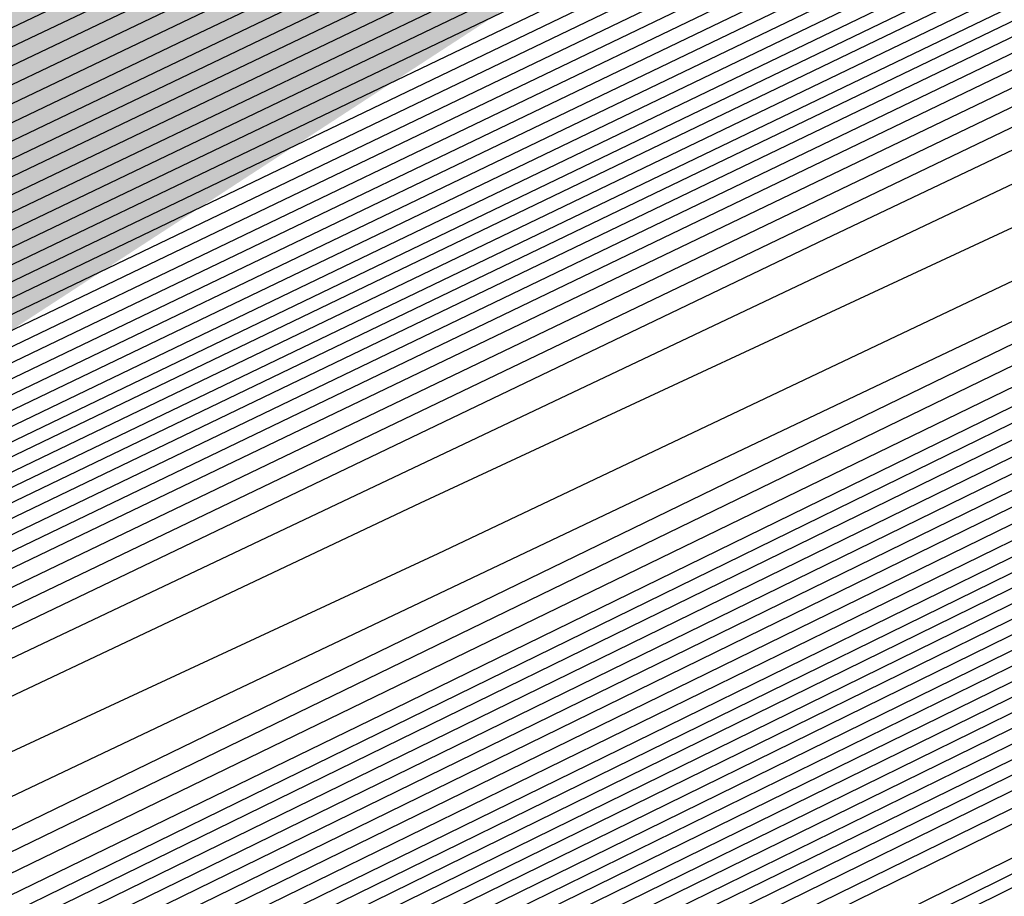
# Model space of a CAD drawing. Extents: x 3249832 to 3255657, y 13789405 to 13793316.
# Tile 264 of 656: x 3254695.535 to 3254696.55, y 13790578.183 to 13790579.087. Entities that reach past the tile are written whole.
import ezdxf

# ---------------------------------------------------------------- set-up
doc = ezdxf.new("R2010")
doc.units = 0
doc.header["$LTSCALE"] = 100
doc.header["$MEASUREMENT"] = 0
for name, color, linetype in [('GRATIO_CON', 10, 'CONTINUOUS'), ('GRATIO_ICON', 7, 'CONTINUOUS'), ('TARGETS_EAST', 7, 'CONTINUOUS')]:
    doc.layers.add(name, color=color, linetype=linetype)

# ---------------------------------------------------------------- blocks, each defined once
blk = doc.blocks.new('Gratio_032316_contours')
at = {"layer": 'GRATIO_CON', "color": 1, "linetype": 'Continuous', "flags": 128}
for points in [[(3254642.139, 13790551.7053), (3254660.6124, 13790560.6687), (3254682.3072, 13790571.2723), (3254700.7352, 13790580.305), (3254711.0317, 13790585.3564), (3254714.825, 13790587.2199), (3254715.3665, 13790587.4896), (3254715.3659, 13790587.4937), (3254715.3657, 13790587.4969), (3254715.3666, 13790587.4975), (3254715.9081, 13790587.7572), (3254719.6861, 13790589.589), (3254729.9352, 13790594.5687), (3254748.2689, 13790603.4881), (3254769.8147, 13790614.0012), (3254788.079, 13790622.9777)], [(3254643.9573, 13790552.6097), (3254661.9705, 13790561.3498), (3254683.1246, 13790571.6892), (3254701.0934, 13790580.4969), (3254711.1333, 13790585.4226), (3254714.8321, 13790587.2398), (3254715.3601, 13790587.5029), (3254715.3596, 13790587.5069), (3254715.3595, 13790587.5098), (3254715.3603, 13790587.5104), (3254715.8805, 13790587.7597), (3254719.5093, 13790589.5191), (3254729.3537, 13790594.3022), (3254746.9632, 13790602.8693), (3254767.6581, 13790612.9672), (3254785.2011, 13790621.5892)], [(3254645.7757, 13790553.5142), (3254663.3285, 13790562.0309), (3254683.9419, 13790572.1067), (3254701.4513, 13790580.6909), (3254711.2342, 13790585.4933), (3254714.8385, 13790587.2659), (3254715.3542, 13790587.5212), (3254715.853, 13790587.7617), (3254719.3325, 13790589.4492), (3254728.7721, 13790594.0356), (3254745.6576, 13790602.2505), (3254765.5015, 13790611.9331), (3254782.3232, 13790620.2006)], [(3254647.5941, 13790554.4186), (3254664.6865, 13790562.712), (3254684.7593, 13790572.5235), (3254701.8095, 13790580.8826), (3254711.336, 13790585.5591), (3254714.8458, 13790587.2852), (3254715.348, 13790587.5339), (3254715.8254, 13790587.7641), (3254719.1557, 13790589.3793), (3254728.1905, 13790593.7691), (3254744.3519, 13790601.6317), (3254763.3449, 13790610.8991), (3254779.4453, 13790618.8121)], [(3254651.2308, 13790556.2274), (3254667.4026, 13790564.0741), (3254686.3942, 13790573.3572), (3254702.526, 13790581.266), (3254711.5395, 13790585.6907), (3254714.8603, 13790587.3239), (3254715.3355, 13790587.5594), (3254715.7702, 13790587.7691), (3254718.8022, 13790589.2396), (3254727.0274, 13790593.236), (3254741.7406, 13790600.3941), (3254759.0318, 13790608.8311), (3254773.6894, 13790616.035)], [(3254653.0492, 13790557.1319), (3254668.7606, 13790564.7552), (3254687.2116, 13790573.774), (3254702.8843, 13790581.4577), (3254711.6412, 13790585.7564), (3254714.8676, 13790587.3433), (3254715.3293, 13790587.5721), (3254715.7426, 13790587.7716), (3254718.6254, 13790589.1697), (3254726.4458, 13790592.9695), (3254740.435, 13790599.7753), (3254756.8752, 13790607.7971), (3254770.8115, 13790614.6465), (3254778.5294, 13790618.5309)], [(3254646.2517, 13790553.9528), (3254654.8675, 13790558.0363), (3254670.1186, 13790565.4362), (3254688.0291, 13790574.1908), (3254703.2426, 13790581.6494), (3254711.743, 13790585.8222), (3254714.8749, 13790587.3627), (3254715.3231, 13790587.5848), (3254715.7151, 13790587.774), (3254718.4486, 13790589.0998), (3254725.8643, 13790592.703), (3254739.1294, 13790599.1565), (3254754.7186, 13790606.7631), (3254767.9336, 13790613.258), (3254775.252, 13790616.9413)], [(3254648.3232, 13790554.9771), (3254656.6859, 13790558.9407), (3254671.4766, 13790566.1173), (3254688.8465, 13790574.6076), (3254703.6008, 13790581.8411), (3254711.8447, 13790585.888), (3254714.8821, 13790587.382), (3254715.3169, 13790587.5976), (3254715.6875, 13790587.7765), (3254718.2718, 13790589.03), (3254725.2827, 13790592.4364), (3254737.8237, 13790598.5377), (3254752.562, 13790605.7291), (3254765.0557, 13790611.8694), (3254771.9746, 13790615.3518)], [(3254652.466, 13790557.0257), (3254660.3226, 13790560.7496), (3254674.1927, 13790567.4794), (3254690.4813, 13790575.4413), (3254704.3173, 13790582.2246), (3254712.0482, 13790586.0196), (3254714.8967, 13790587.4207), (3254715.3044, 13790587.623), (3254715.6323, 13790587.7815), (3254717.9183, 13790588.8903), (3254724.1196, 13790591.9033), (3254735.2124, 13790597.3001), (3254748.2489, 13790603.6611), (3254759.2998, 13790609.0924), (3254765.4198, 13790612.1726), (3254767.5973, 13790613.3706), (3254767.8046, 13790613.628), (3254767.8447, 13790613.807), (3254768.8446, 13790614.4523), (3254771.7623, 13790616.0293)], [(3254651.241, 13790556.5836), (3254654.5375, 13790558.0501), (3254662.141, 13790561.654), (3254675.5507, 13790568.1605), (3254691.2988, 13790575.8581), (3254704.6756, 13790582.4163), (3254712.1499, 13790586.0854), (3254714.904, 13790587.4401), (3254715.2982, 13790587.6357), (3254715.6047, 13790587.7839), (3254717.7415, 13790588.8204), (3254723.538, 13790591.6368), (3254733.9068, 13790596.6813), (3254746.0923, 13790602.627), (3254756.4219, 13790607.7038), (3254762.1424, 13790610.583), (3254764.1778, 13790611.7028), (3254764.3715, 13790611.9434), (3254764.4337, 13790612.1232), (3254765.5415, 13790612.8137), (3254768.7386, 13790614.5249), (3254774.566, 13790617.5186)], [(3254651.548, 13790556.8702), (3254653.3699, 13790557.6315), (3254656.6089, 13790559.0744), (3254663.9594, 13790562.5584), (3254676.9087, 13790568.8416), (3254692.1162, 13790576.2749), (3254705.0338, 13790582.608), (3254712.2517, 13790586.1512), (3254714.9112, 13790587.4594), (3254715.292, 13790587.6484), (3254715.5771, 13790587.7864), (3254717.5647, 13790588.7505), (3254722.9564, 13790591.3703), (3254732.6011, 13790596.0625), (3254743.9357, 13790601.593), (3254753.544, 13790606.3153), (3254758.865, 13790608.9934), (3254760.7582, 13790610.035), (3254760.9385, 13790610.2589), (3254761.0228, 13790610.4394), (3254762.2384, 13790611.1751), (3254765.7149, 13790613.0205), (3254772.0375, 13790616.2604)], [(3254678.2668, 13790569.5227), (3254692.9336, 13790576.6918), (3254705.3921, 13790582.7997), (3254712.3534, 13790586.217), (3254714.9185, 13790587.4788), (3254715.2858, 13790587.6612), (3254715.5496, 13790587.7889), (3254717.3879, 13790588.6807), (3254722.3749, 13790591.1037), (3254731.2955, 13790595.4436), (3254741.7791, 13790600.559), (3254750.666, 13790604.9267), (3254755.5876, 13790607.4038), (3254757.3387, 13790608.3672), (3254757.5054, 13790608.5743), (3254757.6118, 13790608.7556), (3254758.9353, 13790609.5366), (3254762.6912, 13790611.5161), (3254769.509, 13790615.0021), (3254777.6739, 13790619.1394)], [(3254680.9828, 13790570.8848), (3254694.5684, 13790577.5253), (3254706.1082, 13790583.1826), (3254712.556, 13790586.3474), (3254714.9315, 13790587.5159), (3254715.271, 13790587.6858), (3254715.2714, 13790587.6881), (3254715.2722, 13790587.6892), (3254715.2732, 13790587.689), (3254715.4944, 13790587.7945), (3254717.0344, 13790588.541), (3254721.2117, 13790590.5707), (3254728.6842, 13790594.206), (3254737.4659, 13790598.491), (3254744.9102, 13790602.1497), (3254749.0328, 13790604.2246), (3254750.4996, 13790605.0316), (3254750.6393, 13790605.2051), (3254750.7899, 13790605.388), (3254752.329, 13790606.2594), (3254756.6438, 13790608.5072), (3254764.4521, 13790612.4857), (3254773.7947, 13790617.2146)], [(3254682.3408, 13790571.5658), (3254695.3858, 13790577.9421), (3254706.4664, 13790583.3743), (3254712.6576, 13790586.4132), (3254714.9386, 13790587.5352), (3254715.2646, 13790587.6983), (3254715.2651, 13790587.7006), (3254715.2659, 13790587.7017), (3254715.267, 13790587.7016), (3254715.4668, 13790587.797), (3254716.8576, 13790588.4711), (3254720.6302, 13790590.3041), (3254727.3786, 13790593.5872), (3254735.3094, 13790597.457), (3254742.0323, 13790600.7611), (3254745.7554, 13790602.635), (3254747.0801, 13790603.3639), (3254747.2062, 13790603.5205), (3254747.379, 13790603.7042), (3254749.0259, 13790604.6209), (3254753.6201, 13790607.0028), (3254761.9237, 13790611.2275), (3254771.8551, 13790616.2521)], [(3254683.6989, 13790572.2469), (3254696.2032, 13790578.3589), (3254706.8246, 13790583.566), (3254712.7593, 13790586.4789), (3254714.9457, 13790587.5545), (3254715.2583, 13790587.7108), (3254715.2588, 13790587.7131), (3254715.2597, 13790587.7142), (3254715.2608, 13790587.7142), (3254715.4392, 13790587.7994), (3254716.6808, 13790588.4013), (3254720.0486, 13790590.0376), (3254726.0729, 13790592.9684), (3254733.1528, 13790596.423), (3254739.1543, 13790599.3726), (3254742.478, 13790601.0454), (3254743.6606, 13790601.6961), (3254743.7731, 13790601.8359), (3254743.968, 13790602.0204), (3254745.7228, 13790602.9823), (3254750.5964, 13790605.4984), (3254759.3952, 13790609.9692), (3254769.9155, 13790615.2897), (3254779.2011, 13790619.9784)], [(3254685.0569, 13790572.928), (3254697.0206, 13790578.7757), (3254707.1829, 13790583.7577), (3254712.8609, 13790586.5447), (3254714.9528, 13790587.5738), (3254715.2519, 13790587.7234), (3254715.2526, 13790587.7256), (3254715.2535, 13790587.7267), (3254715.2546, 13790587.7269), (3254715.4116, 13790587.8019), (3254716.504, 13790588.3314), (3254719.4671, 13790589.7711), (3254724.7673, 13790592.3496), (3254730.9962, 13790595.389), (3254736.2764, 13790597.9841), (3254739.2006, 13790599.4558), (3254740.241, 13790600.0283), (3254740.3401, 13790600.1513), (3254740.5571, 13790600.3366), (3254742.4197, 13790601.3437), (3254747.5727, 13790603.994), (3254756.8668, 13790608.711), (3254767.9759, 13790614.3273), (3254777.7802, 13790619.2776)], [(3254687.7729, 13790574.2901), (3254698.6554, 13790579.6094), (3254707.8993, 13790584.1411), (3254713.0642, 13790586.6762), (3254714.9671, 13790587.6123), (3254715.2393, 13790587.7484), (3254715.24, 13790587.7505), (3254715.241, 13790587.7518), (3254715.2422, 13790587.7521), (3254715.3565, 13790587.8068), (3254716.1504, 13790588.1917), (3254718.3039, 13790589.238), (3254722.156, 13790591.112), (3254726.683, 13790593.3209), (3254730.5206, 13790595.207), (3254732.6458, 13790596.2766), (3254733.4019, 13790596.6927), (3254733.4739, 13790596.7821), (3254733.7351, 13790596.969), (3254735.8135, 13790598.0666), (3254741.5253, 13790600.9852), (3254751.8099, 13790606.1945), (3254764.0967, 13790612.4024), (3254774.9383, 13790617.8759)], [(3254689.131, 13790574.9712), (3254699.4729, 13790580.0262), (3254708.2575, 13790584.3328), (3254713.1658, 13790586.742), (3254714.9742, 13790587.6316), (3254715.2329, 13790587.761), (3254715.2337, 13790587.763), (3254715.2348, 13790587.7643), (3254715.2359, 13790587.7648), (3254715.3289, 13790587.8092), (3254715.9737, 13790588.1218), (3254717.7224, 13790588.9714), (3254720.8504, 13790590.4932), (3254724.5264, 13790592.2869), (3254727.6426, 13790593.8185), (3254729.3684, 13790594.687), (3254729.9824, 13790595.0249), (3254730.0409, 13790595.0975), (3254730.3242, 13790595.2852), (3254732.5104, 13790596.428), (3254738.5016, 13790599.4807), (3254749.2814, 13790604.9363), (3254762.1571, 13790611.44), (3254773.5174, 13790617.1751)], [(3254690.489, 13790575.6522), (3254700.2903, 13790580.443), (3254708.6157, 13790584.5245), (3254713.2674, 13790586.8077), (3254714.9813, 13790587.6509), (3254715.2266, 13790587.7735), (3254715.2275, 13790587.7755), (3254715.2286, 13790587.7768), (3254715.2297, 13790587.7774), (3254715.3013, 13790587.8117), (3254715.7969, 13790588.0519), (3254717.1408, 13790588.7049), (3254719.5447, 13790589.8744), (3254722.3699, 13790591.2529), (3254724.7647, 13790592.4299), (3254726.091, 13790593.0974), (3254726.5629, 13790593.3571), (3254726.6078, 13790593.4129), (3254726.9132, 13790593.6014), (3254729.2072, 13790594.7894), (3254735.4779, 13790597.9763), (3254746.753, 13790603.6781), (3254760.2175, 13790610.4776), (3254772.0965, 13790616.4743)], [(3254691.847, 13790576.3333), (3254701.1077, 13790580.8598), (3254708.9739, 13790584.7162), (3254713.3691, 13790586.8735), (3254714.9885, 13790587.6701), (3254715.2202, 13790587.7861), (3254715.2212, 13790587.788), (3254715.2224, 13790587.7893), (3254715.2235, 13790587.79), (3254715.2737, 13790587.8141), (3254715.6201, 13790587.9821), (3254716.5592, 13790588.4384), (3254718.2391, 13790589.2556), (3254720.2133, 13790590.2189), (3254721.8868, 13790591.0414), (3254722.8136, 13790591.5079), (3254723.1433, 13790591.6893), (3254723.1747, 13790591.7283), (3254723.5023, 13790591.9176), (3254725.9041, 13790593.1509), (3254732.4543, 13790596.4719), (3254744.2245, 13790602.4199), (3254758.2779, 13790609.5152)], [(3254687.5981, 13790574.316), (3254694.5631, 13790577.6954), (3254702.7425, 13790581.6935), (3254709.6903, 13790585.0996), (3254713.5723, 13790587.005), (3254715.0027, 13790587.7087), (3254715.2076, 13790587.8111), (3254715.2155, 13790587.8162), (3254715.2646, 13790587.8408), (3254715.3952, 13790587.9046), (3254715.6275, 13790588.0179), (3254715.8997, 13790588.1512), (3254716.1297, 13790588.2654), (3254716.6303, 13790588.5199), (3254719.2939, 13790589.8681), (3254726.4082, 13790593.462), (3254739.168, 13790599.9031), (3254754.3988, 13790607.5903), (3254767.8337, 13790614.3719), (3254776.2164, 13790618.6078)], [(3254651.0069, 13790556.9616), (3254655.5123, 13790559.1072), (3254661.3217, 13790561.894), (3254668.1197, 13790565.1602), (3254674.8023, 13790568.3631), (3254680.0684, 13790570.8643), (3254683.1747, 13790572.3015), (3254685.6089, 13790573.4148), (3254689.4165, 13790575.2204), (3254695.9211, 13790578.3765), (3254703.5599, 13790582.1103), (3254710.0485, 13790585.2913), (3254713.674, 13790587.0708), (3254715.0098, 13790587.728), (3254715.2012, 13790587.8237), (3254715.5767, 13790588.0145), (3254718.1988, 13790589.3384), (3254725.3135, 13790592.9288), (3254738.0825, 13790599.3724), (3254753.3307, 13790607.0675), (3254766.7985, 13790613.8657), (3254775.2332, 13790618.1281)], [(3254651.9652, 13790557.4392), (3254656.6382, 13790559.6653), (3254662.6638, 13790562.5558), (3254669.7147, 13790565.9438), (3254676.6453, 13790569.2668), (3254682.1055, 13790571.8639), (3254685.3036, 13790573.3493), (3254687.6804, 13790574.4392), (3254691.2349, 13790576.1249), (3254697.2791, 13790579.0576), (3254704.3773, 13790582.5271), (3254710.4067, 13790585.483), (3254713.7756, 13790587.1366), (3254715.0169, 13790587.7472), (3254715.1948, 13790587.8363), (3254715.5637, 13790588.0238), (3254718.1399, 13790589.3246), (3254725.1298, 13790592.8522), (3254737.6771, 13790599.1838), (3254752.6727, 13790606.7516), (3254765.9448, 13790613.4511), (3254774.3039, 13790617.6754)], [(3254652.9236, 13790557.9168), (3254657.7641, 13790560.2233), (3254664.0059, 13790563.2177), (3254671.3097, 13790566.7274), (3254678.4883, 13790570.1706), (3254684.1427, 13790572.8635), (3254687.4325, 13790574.3972), (3254689.7518, 13790575.4635), (3254693.0532, 13790577.0293), (3254698.6371, 13790579.7386), (3254705.1948, 13790582.9439), (3254710.7649, 13790585.6747), (3254713.8772, 13790587.2023), (3254715.024, 13790587.7665), (3254715.1884, 13790587.8489), (3254715.5508, 13790588.0331), (3254718.0809, 13790589.3107), (3254724.9462, 13790592.7755), (3254737.2717, 13790598.9953), (3254752.0148, 13790606.4357), (3254765.0911, 13790613.0365), (3254773.3746, 13790617.2228)], [(3254651.3, 13790557.2133), (3254654.8403, 13790558.872), (3254660.0158, 13790561.3394), (3254666.6901, 13790564.5414), (3254674.4997, 13790568.2945), (3254682.1743, 13790571.9781), (3254688.2171, 13790574.8626), (3254691.6904, 13790576.4929), (3254693.8947, 13790577.5121), (3254696.69, 13790578.8381), (3254701.3532, 13790581.1008), (3254706.8296, 13790583.7776), (3254711.4814, 13790586.0581), (3254714.0805, 13790587.3339), (3254715.0382, 13790587.8051), (3254715.1756, 13790587.8741), (3254715.5248, 13790588.0517), (3254717.9631, 13790589.2831), (3254724.5788, 13790592.6221), (3254736.4608, 13790598.6182), (3254750.699, 13790605.8039), (3254763.3837, 13790612.2073), (3254771.5159, 13790616.3175)], [(3254652.1439, 13790557.6356), (3254655.7986, 13790559.3495), (3254661.1417, 13790561.8975), (3254668.0321, 13790565.2032), (3254676.0946, 13790569.078), (3254684.0173, 13790572.8819), (3254690.2542, 13790575.8622), (3254693.8193, 13790577.5407), (3254695.9661, 13790578.5364), (3254698.5083, 13790579.7426), (3254702.7112, 13790581.7819), (3254707.647, 13790584.1944), (3254711.8396, 13790586.2498), (3254714.1821, 13790587.3996), (3254715.0454, 13790587.8244), (3254715.1692, 13790587.8867), (3254715.5119, 13790588.061), (3254717.9042, 13790589.2693), (3254724.3952, 13790592.5454), (3254736.0554, 13790598.4297), (3254750.0411, 13790605.488), (3254762.53, 13790611.7927), (3254770.5866, 13790615.8649), (3254774.8217, 13790618.021)], [(3254692.2914, 13790576.8618), (3254695.9482, 13790578.5886), (3254698.0375, 13790579.5607), (3254700.3267, 13790580.647), (3254704.0693, 13790582.4629), (3254708.4644, 13790584.6112), (3254712.1978, 13790586.4415), (3254714.2838, 13790587.4654), (3254715.0525, 13790587.8436), (3254715.1628, 13790587.899), (3254715.1638, 13790587.9005), (3254715.1651, 13790587.902), (3254715.1662, 13790587.9033), (3254715.5018, 13790588.0733), (3254717.8471, 13790589.2573), (3254724.2124, 13790592.4695), (3254735.6502, 13790598.2414), (3254749.3832, 13790605.1722), (3254761.6763, 13790611.3781), (3254769.6572, 13790615.4123), (3254773.9041, 13790617.5743)], [(3254687.7034, 13790574.6894), (3254694.3286, 13790577.8614), (3254698.0771, 13790579.6365), (3254700.109, 13790580.5851), (3254702.1451, 13790581.5514), (3254705.4273, 13790583.144), (3254709.2818, 13790585.0281), (3254712.556, 13790586.6332), (3254714.3854, 13790587.5311), (3254715.0596, 13790587.8629), (3254715.1564, 13790587.9115), (3254715.1574, 13790587.913), (3254715.1587, 13790587.9145), (3254715.1597, 13790587.9158), (3254715.4888, 13790588.0826), (3254717.7882, 13790589.2435), (3254724.0287, 13790592.3929), (3254735.2448, 13790598.0529), (3254748.7253, 13790604.8563), (3254760.8226, 13790610.9635), (3254768.7279, 13790614.9597), (3254772.9866, 13790617.1276)], [(3254691.3894, 13790576.4969), (3254698.4029, 13790579.8606), (3254702.3349, 13790581.7322), (3254704.2518, 13790582.6337), (3254705.7818, 13790583.3603), (3254708.1433, 13790584.5061), (3254710.9167, 13790585.8617), (3254713.2724, 13790587.0166), (3254714.5887, 13790587.6627), (3254715.0738, 13790587.9014), (3254715.1436, 13790587.9366), (3254715.1446, 13790587.938), (3254715.1458, 13790587.9395), (3254715.1469, 13790587.941), (3254715.4628, 13790588.1013), (3254717.6703, 13790589.2159), (3254723.6614, 13790592.2395), (3254734.4339, 13790597.6758), (3254747.4094, 13790604.2245), (3254759.1152, 13790610.1344), (3254766.8692, 13790614.0544), (3254771.1515, 13790616.2343)], [(3254684.0695, 13790572.9958), (3254693.2324, 13790577.4007), (3254700.4401, 13790580.8601), (3254704.4638, 13790582.78), (3254706.3233, 13790583.658), (3254707.6001, 13790584.2647), (3254709.5014, 13790585.1872), (3254711.7343, 13790586.2788), (3254713.6314, 13790587.2092), (3254714.6921, 13790587.7304), (3254715.0837, 13790587.9238), (3254715.1405, 13790587.9531), (3254715.4499, 13790588.1105), (3254717.6114, 13790589.2021), (3254723.4777, 13790592.1629), (3254734.0285, 13790597.4873), (3254746.7515, 13790603.9086), (3254758.2615, 13790609.7198), (3254765.9399, 13790613.6018), (3254770.2339, 13790615.7876), (3254772.3576, 13790616.8983)], [(3254685.6645, 13790573.7793), (3254695.0754, 13790578.3044), (3254702.4773, 13790581.8597), (3254706.5928, 13790583.8279), (3254708.3947, 13790584.6823), (3254709.4185, 13790585.1691), (3254710.8594, 13790585.8683), (3254712.5517, 13790586.6956), (3254713.9896, 13790587.4009), (3254714.7937, 13790587.7962), (3254715.0908, 13790587.9432), (3254715.1341, 13790587.9658), (3254715.4369, 13790588.1198), (3254717.5524, 13790589.1883), (3254723.294, 13790592.0862), (3254733.6231, 13790597.2988), (3254746.0936, 13790603.5927), (3254757.4078, 13790609.3052), (3254765.0105, 13790613.1491), (3254769.3164, 13790615.3409), (3254771.4825, 13790616.4728)], [(3254687.2595, 13790574.5629), (3254696.9184, 13790579.2082), (3254704.5144, 13790582.8593), (3254708.7217, 13790584.8757), (3254710.4661, 13790585.7067), (3254711.2369, 13790586.0736), (3254712.2174, 13790586.5494), (3254713.3691, 13790587.1124), (3254714.3478, 13790587.5926), (3254714.8953, 13790587.862), (3254715.0978, 13790587.9625), (3254715.1276, 13790587.9785), (3254715.4239, 13790588.1292), (3254717.4935, 13790589.1745), (3254723.1104, 13790592.0095), (3254733.2176, 13790597.1102), (3254745.4357, 13790603.2768), (3254756.5541, 13790608.8906), (3254764.0812, 13790612.6965), (3254768.3988, 13790614.8943), (3254770.6075, 13790616.0472), (3254771.7108, 13790616.6657)], [(3254690.4495, 13790576.13), (3254700.6044, 13790581.0157), (3254708.5888, 13790584.8585), (3254712.9795, 13790586.9715), (3254714.609, 13790587.7553), (3254714.8736, 13790587.8824), (3254714.9335, 13790587.9115), (3254715.004, 13790587.9462), (3254715.0642, 13790587.9761), (3254715.0986, 13790587.9937), (3254715.112, 13790588.0013), (3254715.1148, 13790588.0038), (3254715.3979, 13790588.1479), (3254717.3756, 13790589.147), (3254722.743, 13790591.8562), (3254732.4068, 13790596.7332), (3254744.1198, 13790602.645), (3254754.8468, 13790608.0614), (3254762.2225, 13790611.7913), (3254766.5637, 13790614.0009), (3254768.8573, 13790615.1961), (3254770.0169, 13790615.8415), (3254770.6619, 13790616.237), (3254771.3382, 13790616.6417)], [(3254691.3246, 13790576.5671), (3254701.2561, 13790581.3455), (3254709.0349, 13790585.09), (3254713.3077, 13790587.1475), (3254714.8826, 13790587.9066), (3254715.1084, 13790588.0164), (3254715.3849, 13790588.1572), (3254717.3167, 13790589.1332), (3254722.5594, 13790591.7795), (3254732.0013, 13790596.5446), (3254743.4619, 13790602.3291), (3254753.9931, 13790607.6468), (3254761.2932, 13790611.3386), (3254765.6461, 13790613.5543), (3254767.9823, 13790614.7706), (3254769.17, 13790615.4294), (3254769.8305, 13790615.8319), (3254770.5233, 13790616.2441), (3254771.6468, 13790616.8582)], [(3254692.0922, 13790576.9523), (3254701.7295, 13790581.5891), (3254709.2424, 13790585.2057), (3254713.3647, 13790587.1907), (3254714.8842, 13790587.9231), (3254715.102, 13790588.0291), (3254715.3719, 13790588.1666), (3254717.2577, 13790589.1194), (3254722.3757, 13790591.7029), (3254731.5959, 13790596.3561), (3254742.804, 13790602.0133), (3254753.1394, 13790607.2322), (3254760.3638, 13790610.886), (3254764.7286, 13790613.1076), (3254767.1072, 13790614.345), (3254768.3231, 13790615.0173), (3254768.9992, 13790615.4268), (3254769.7083, 13790615.8466), (3254770.8588, 13790616.474), (3254772.2008, 13790617.2017)], [(3254683.086, 13790572.6396), (3254692.8597, 13790577.3375), (3254702.2029, 13790581.8327), (3254709.4499, 13790585.3213), (3254713.4218, 13790587.234), (3254714.8858, 13790587.9396), (3254715.0956, 13790588.0417), (3254715.359, 13790588.1759), (3254717.1988, 13790589.1056), (3254722.192, 13790591.6262), (3254731.1905, 13790596.1676), (3254742.1461, 13790601.6974), (3254752.2857, 13790606.8176), (3254759.4345, 13790610.4334), (3254763.811, 13790612.6609), (3254766.2321, 13790613.9195), (3254767.4761, 13790614.6052), (3254768.1678, 13790615.0216), (3254768.8934, 13790615.4491), (3254770.0708, 13790616.0899), (3254771.4446, 13790616.8335)], [(3254685.0376, 13790573.6106), (3254694.3948, 13790578.1075), (3254703.1496, 13790582.3192), (3254709.8648, 13790585.5517), (3254713.5359, 13790587.3196), (3254714.8889, 13790587.9721), (3254715.0828, 13790588.0668), (3254715.333, 13790588.1946), (3254717.0809, 13790589.0781), (3254721.8247, 13790591.4729), (3254730.3796, 13790595.7905), (3254740.8302, 13790601.0656), (3254750.5783, 13790605.9885), (3254757.5758, 13790609.5281), (3254761.9759, 13790611.7676), (3254764.482, 13790613.0684), (3254765.7823, 13790613.781), (3254766.5051, 13790614.2114), (3254767.2635, 13790614.6541), (3254768.4947, 13790615.3216), (3254769.9322, 13790616.0971), (3254771.1334, 13790616.7816)], [(3254686.0134, 13790574.0961), (3254695.1623, 13790578.4926), (3254703.623, 13790582.5627), (3254710.0723, 13790585.6672), (3254713.5929, 13790587.3627), (3254714.8905, 13790587.9885), (3254715.0765, 13790588.0794), (3254715.32, 13790588.2039), (3254717.022, 13790589.0643), (3254721.641, 13790591.3962), (3254729.9742, 13790595.602), (3254740.1723, 13790600.7497), (3254749.7246, 13790605.5739), (3254756.6465, 13790609.0755), (3254761.0584, 13790611.3209), (3254763.6069, 13790612.6429), (3254764.9354, 13790613.3689), (3254765.6738, 13790613.8062), (3254766.4486, 13790614.2565), (3254767.7067, 13790614.9375), (3254769.176, 13790615.729), (3254770.4045, 13790616.4267), (3254771.0551, 13790616.8757), (3254771.2495, 13790617.1191)], [(3254686.9892, 13790574.5817), (3254695.9299, 13790578.8778), (3254704.0964, 13790582.8062), (3254710.2798, 13790585.7827), (3254713.65, 13790587.4058), (3254714.8921, 13790588.0049), (3254715.0701, 13790588.092), (3254715.307, 13790588.2133), (3254716.963, 13790589.0505), (3254721.4573, 13790591.3195), (3254729.5688, 13790595.4135), (3254739.5144, 13790600.4338), (3254748.8709, 13790605.1593)], [(3254687.965, 13790575.0672), (3254696.6974, 13790579.2629), (3254704.5698, 13790583.0496), (3254710.4873, 13790585.8981), (3254713.707, 13790587.4489), (3254714.8937, 13790588.0213), (3254715.0637, 13790588.1046), (3254715.2941, 13790588.2226), (3254716.9041, 13790589.0367), (3254721.2737, 13790591.2429), (3254729.1633, 13790595.2249), (3254738.8565, 13790600.1179), (3254748.0172, 13790604.7447)], [(3254689.9166, 13790576.0383), (3254698.2325, 13790580.0332), (3254705.5166, 13790583.5369), (3254710.9023, 13790586.1303), (3254714.0382, 13790587.647), (3254716.632, 13790588.9334), (3254720.906, 13790591.0888), (3254728.3524, 13790594.8476), (3254737.5406, 13790599.4861), (3254746.3098, 13790603.9155)], [(3254690.8924, 13790576.5238), (3254699.0001, 13790580.4183), (3254705.9899, 13790583.7804), (3254711.1098, 13790586.2458), (3254714.0887, 13790587.6869), (3254716.581, 13790588.9235), (3254720.7224, 13790591.0121), (3254727.947, 13790594.6591), (3254736.8827, 13790599.1702), (3254745.4561, 13790603.5009)], [(3254691.8683, 13790577.0094), (3254699.7676, 13790580.8035), (3254706.4633, 13790584.0239), (3254711.3173, 13790586.3613), (3254714.1392, 13790587.7268), (3254716.5301, 13790588.9136), (3254720.5388, 13790590.9355), (3254727.5416, 13790594.4706), (3254736.2248, 13790598.8543), (3254744.6024, 13790603.0863), (3254751.0704, 13790606.3597)], [(3254684.5147, 13790573.5023), (3254692.8441, 13790577.4949), (3254700.5352, 13790581.1886), (3254706.9367, 13790584.2674), (3254711.5248, 13790586.4768), (3254714.1897, 13790587.7666), (3254716.4792, 13790588.9036), (3254720.3552, 13790590.8588), (3254727.1361, 13790594.2821), (3254735.5669, 13790598.5384), (3254743.7487, 13790602.6718), (3254750.1411, 13790605.9071)], [(3254686.5494, 13790574.5139), (3254694.7957, 13790578.466), (3254702.0703, 13790581.9589), (3254707.8835, 13790584.7544), (3254711.9397, 13790586.7079), (3254714.2907, 13790587.8464), (3254716.3774, 13790588.8837), (3254719.9879, 13790590.7055), (3254726.3253, 13790593.905), (3254734.251, 13790597.9066), (3254742.0413, 13790601.8426), (3254748.2824, 13790605.0018)], [(3254687.5668, 13790575.0197), (3254695.7715, 13790578.9516), (3254702.8378, 13790582.344), (3254708.3569, 13790584.9979), (3254712.1472, 13790586.8234), (3254714.3412, 13790587.8862), (3254716.3265, 13790588.8738), (3254719.8043, 13790590.6289), (3254725.9199, 13790593.7165), (3254733.5931, 13790597.5908), (3254741.1877, 13790601.428), (3254747.3531, 13790604.5492)], [(3254688.5842, 13790575.5255), (3254696.7473, 13790579.4371), (3254703.6054, 13790582.7292), (3254708.8303, 13790585.2414), (3254712.3547, 13790586.9389), (3254714.3917, 13790587.9261), (3254716.2755, 13790588.8639), (3254719.6207, 13790590.5522), (3254725.5145, 13790593.528), (3254732.9352, 13790597.2749), (3254740.334, 13790601.0134), (3254746.4237, 13790604.0966)], [(3254689.6015, 13790576.0313), (3254697.7231, 13790579.9226), (3254704.3729, 13790583.1143), (3254709.3036, 13790585.4849), (3254712.5622, 13790587.0544), (3254714.4422, 13790587.966), (3254716.2246, 13790588.8539), (3254719.4371, 13790590.4756), (3254725.1091, 13790593.3394), (3254732.2773, 13790596.959), (3254739.4803, 13790600.5988), (3254745.4944, 13790603.644)], [(3254691.6363, 13790577.0429), (3254699.6748, 13790580.8937), (3254705.908, 13790583.8846), (3254710.2504, 13790585.9718), (3254712.9771, 13790587.2855), (3254714.5432, 13790588.0457), (3254716.1228, 13790588.834), (3254719.0698, 13790590.3223), (3254724.2982, 13790592.9624), (3254730.9614, 13790596.3272), (3254737.7729, 13790599.7696), (3254743.6357, 13790602.7387), (3254748.2126, 13790605.0675)], [(3254692.6536, 13790577.5487), (3254700.6506, 13790581.3793), (3254706.6756, 13790584.2697), (3254710.7238, 13790586.2153), (3254713.1846, 13790587.401), (3254714.5937, 13790588.0856), (3254716.0719, 13790588.8241), (3254718.8862, 13790590.2456), (3254723.8928, 13790592.7739), (3254730.3035, 13790596.0113), (3254736.9192, 13790599.355), (3254742.7064, 13790602.2861), (3254747.295, 13790604.6208)], [(3254685.2107, 13790574.0117), (3254693.671, 13790578.0546), (3254701.6264, 13790581.8648), (3254707.4431, 13790584.6548), (3254711.1972, 13790586.4588), (3254713.3921, 13790587.5165), (3254714.6442, 13790588.1255), (3254716.0209, 13790588.8142), (3254718.7026, 13790590.169), (3254723.4874, 13790592.5853), (3254729.6456, 13790595.6954), (3254736.0655, 13790598.9404), (3254741.777, 13790601.8334), (3254746.3775, 13790604.1742)], [(3254686.1555, 13790574.4828), (3254694.6884, 13790578.5604), (3254702.6022, 13790582.3504), (3254708.2106, 13790585.04), (3254711.6706, 13790586.7023), (3254713.5996, 13790587.6321), (3254714.6947, 13790588.1653), (3254715.97, 13790588.8042), (3254718.519, 13790590.0923), (3254723.082, 13790592.3968), (3254728.9877, 13790595.3795), (3254735.2118, 13790598.5259), (3254740.8477, 13790601.3808), (3254745.4599, 13790603.7275)], [(3254688.0451, 13790575.4249), (3254696.7231, 13790579.572), (3254704.5538, 13790583.3214), (3254709.7457, 13790585.8102), (3254712.6173, 13790587.189), (3254714.0145, 13790587.8622), (3254714.6772, 13790588.1834), (3254714.921, 13790588.3035), (3254714.9555, 13790588.3228), (3254715.0737, 13790588.3847), (3254715.9023, 13790588.8045), (3254718.1514, 13790589.9405), (3254722.271, 13790592.0202), (3254727.6719, 13790594.7478), (3254733.5044, 13790597.6967), (3254738.989, 13790600.4756), (3254743.6248, 13790602.8341), (3254746.9805, 13790604.5574)], [(3254688.9898, 13790575.8959), (3254697.7405, 13790580.0778), (3254705.5297, 13790583.8072), (3254710.5133, 13790586.1957), (3254713.0907, 13790587.4331), (3254714.222, 13790587.9784), (3254714.7343, 13790588.2272), (3254714.9226, 13790588.3206), (3254714.9492, 13790588.336), (3254715.0608, 13790588.3945), (3254715.8434, 13790588.791), (3254717.9677, 13790589.864), (3254721.8656, 13790591.8317), (3254727.0139, 13790594.4319), (3254732.6507, 13790597.2821), (3254738.0597, 13790600.0229), (3254742.7072, 13790602.3875), (3254746.1055, 13790604.1319)], [(3254689.9346, 13790576.367), (3254698.7579, 13790580.5836), (3254706.5055, 13790584.2927), (3254711.2809, 13790586.5807), (3254713.5641, 13790587.6764), (3254714.4295, 13790588.0938), (3254714.7913, 13790588.2703), (3254714.9242, 13790588.3372), (3254714.9428, 13790588.3489), (3254715.0479, 13790588.4041), (3254715.7845, 13790588.7774), (3254717.7841, 13790589.7874), (3254721.4602, 13790591.6432), (3254726.356, 13790594.116), (3254731.797, 13790596.8675), (3254737.1303, 13790599.5703), (3254741.7897, 13790601.9408), (3254745.2304, 13790603.7063)], [(3254690.8794, 13790576.838), (3254699.7752, 13790581.0894), (3254707.4813, 13790584.7781), (3254712.0484, 13790586.9658), (3254714.0375, 13790587.9198), (3254714.637, 13790588.2092), (3254714.8484, 13790588.3135), (3254714.9258, 13790588.3538), (3254714.9365, 13790588.3618), (3254715.0349, 13790588.4138), (3254715.7256, 13790588.7638), (3254717.6004, 13790589.7108), (3254721.0548, 13790591.4547), (3254725.6981, 13790593.8001), (3254730.9433, 13790596.4529), (3254736.201, 13790599.1177), (3254740.8721, 13790601.4941), (3254744.3553, 13790603.2808), (3254746.3031, 13790604.3029)]]:
    blk.add_lwpolyline(points, dxfattribs=at)
at = {"layer": 'GRATIO_CON', "color": 5, "linetype": 'Continuous', "flags": 128}
for points in [[(3254645.4599, 13790553.036), (3254663.069, 13790561.7623), (3254683.7862, 13790571.9554), (3254701.3959, 13790580.5965), (3254711.2365, 13790585.4241), (3254714.8618, 13790587.205), (3254715.3792, 13790587.4629), (3254715.3785, 13790587.4674), (3254715.3782, 13790587.4709), (3254715.379, 13790587.4719), (3254715.9133, 13790587.7279), (3254719.64, 13790589.5343), (3254729.7495, 13790594.4457), (3254747.8375, 13790603.2357), (3254769.1201, 13790613.5531), (3254787.2186, 13790622.2657)], [(3254649.9599, 13790555.2348), (3254666.4373, 13790563.4004), (3254685.823, 13790572.9383), (3254702.301, 13790581.0241), (3254711.5092, 13790585.5415), (3254714.9015, 13790587.208), (3254715.3856, 13790587.4496), (3254715.3848, 13790587.4542), (3254715.3844, 13790587.458), (3254715.3852, 13790587.4591), (3254715.9013, 13790587.7061), (3254719.4996, 13790589.4499), (3254729.2606, 13790594.1916), (3254746.7248, 13790602.6782), (3254767.2733, 13790612.6396), (3254784.7474, 13790621.0516)], [(3254645.8078, 13790553.0477), (3254654.4599, 13790557.4337), (3254669.8056, 13790565.0385), (3254687.8597, 13790573.9222), (3254703.2055, 13790581.4548), (3254711.7805, 13790585.6657), (3254714.9395, 13790587.2206), (3254715.3915, 13790587.4448), (3254715.8892, 13790587.6839), (3254719.3592, 13790589.3654), (3254728.7717, 13790593.9374), (3254745.612, 13790602.1206), (3254765.4264, 13790611.7261), (3254782.2763, 13790619.8376)]]:
    blk.add_lwpolyline(points, dxfattribs=at)
at = {"layer": 'GRATIO_ICON', "color": 7, "linetype": 'Continuous', "flags": 128}
for points in [[(3254649.4124, 13790555.323), (3254666.0445, 13790563.393), (3254685.5768, 13790572.9403), (3254702.1678, 13790581.0743), (3254711.4377, 13790585.6249), (3254714.8531, 13790587.3046), (3254715.3418, 13790587.5467), (3254715.7978, 13790587.7666), (3254718.979, 13790589.3094), (3254727.609, 13790593.5026), (3254743.0463, 13790601.0129), (3254761.1884, 13790609.8651), (3254776.5674, 13790617.4236)], [(3254650.3946, 13790556.0014), (3254658.5043, 13790559.8452), (3254672.8347, 13790566.7984), (3254689.6639, 13790575.0245), (3254703.9591, 13790582.0328), (3254711.9464, 13790585.9538), (3254714.8894, 13790587.4014), (3254715.3107, 13790587.6103), (3254715.6599, 13790587.779), (3254718.095, 13790588.9601), (3254724.7011, 13790592.1699), (3254736.5181, 13790597.9189), (3254750.4054, 13790604.6951), (3254762.1777, 13790610.4809), (3254768.6972, 13790613.7622), (3254771.0169, 13790615.0384), (3254771.2377, 13790615.3126)], [(3254679.6248, 13790570.2037), (3254693.751, 13790577.1084), (3254705.75, 13790582.9909), (3254712.4544, 13790586.2816), (3254714.9243, 13790587.4967), (3254715.2773, 13790587.6732), (3254715.2777, 13790587.6756), (3254715.2784, 13790587.6767), (3254715.2794, 13790587.6764), (3254715.5219, 13790587.7921), (3254717.2111, 13790588.6109), (3254721.7933, 13790590.8372), (3254729.9899, 13790594.8248), (3254739.6225, 13790599.525), (3254747.7881, 13790603.5382), (3254752.3102, 13790605.8142), (3254753.9192, 13790606.6994), (3254754.0723, 13790606.8897), (3254754.2009, 13790607.0718), (3254755.6321, 13790607.898), (3254759.6675, 13790610.0116), (3254766.9806, 13790613.7439), (3254775.7343, 13790618.177)], [(3254686.4149, 13790573.609), (3254697.838, 13790579.1925), (3254707.5411, 13790583.9494), (3254712.9625, 13790586.6105), (3254714.96, 13790587.593), (3254715.2456, 13790587.7359), (3254715.2463, 13790587.7381), (3254715.2473, 13790587.7393), (3254715.2484, 13790587.7395), (3254715.384, 13790587.8043), (3254716.3272, 13790588.2615), (3254718.8855, 13790589.5045), (3254723.4617, 13790591.7308), (3254728.8396, 13790594.355), (3254733.3985, 13790596.5955), (3254735.9232, 13790597.8662), (3254736.8215, 13790598.3605), (3254736.907, 13790598.4667), (3254737.1461, 13790598.6528), (3254739.1166, 13790599.7051), (3254744.549, 13790602.4896), (3254754.3383, 13790607.4528), (3254766.0363, 13790613.3649), (3254776.3593, 13790618.5768)], [(3254685.7798, 13790573.4116), (3254693.205, 13790577.0144), (3254701.9251, 13790581.2767), (3254709.3321, 13790584.9079), (3254713.4707, 13790586.9393), (3254714.9956, 13790587.6894), (3254715.2139, 13790587.7986), (3254715.2149, 13790587.8005), (3254715.2162, 13790587.8019), (3254715.2173, 13790587.8026), (3254715.2461, 13790587.8166), (3254715.4433, 13790587.9122), (3254715.9777, 13790588.1718), (3254716.9333, 13790588.637), (3254718.0552, 13790589.1862), (3254719.0038, 13790589.6573), (3254719.8847, 13790590.1096), (3254722.5847, 13790591.4891), (3254729.4359, 13790594.9632), (3254741.6976, 13790601.1604), (3254756.3385, 13790608.5526), (3254769.2546, 13790615.0727), (3254777.3138, 13790619.1453)], [(3254650.456, 13790556.7909), (3254653.8819, 13790558.3944), (3254658.8899, 13790560.7814), (3254665.348, 13790563.8795), (3254672.9047, 13790567.5109), (3254680.3313, 13790571.0744), (3254686.1799, 13790573.8631), (3254689.5614, 13790575.445), (3254691.8232, 13790576.4878), (3254694.8716, 13790577.9337), (3254699.9952, 13790580.4197), (3254706.0122, 13790583.3608), (3254711.1231, 13790585.8664), (3254713.9789, 13790587.2681), (3254715.0311, 13790587.7858), (3254715.182, 13790587.8615), (3254715.5378, 13790588.0424), (3254718.022, 13790589.2969), (3254724.7625, 13790592.6988), (3254736.8662, 13790598.8068), (3254751.3569, 13790606.1198), (3254764.2374, 13790612.6219), (3254772.4452, 13790616.7702)], [(3254689.5464, 13790575.5932), (3254696.3658, 13790578.861), (3254700.206, 13790580.6843), (3254702.1804, 13790581.6094), (3254703.9634, 13790582.4559), (3254706.7853, 13790583.8251), (3254710.0993, 13790585.4449), (3254712.9142, 13790586.8249), (3254714.487, 13790587.5969), (3254715.0667, 13790587.8821), (3254715.15, 13790587.924), (3254715.151, 13790587.9255), (3254715.1523, 13790587.927), (3254715.1533, 13790587.9284), (3254715.4758, 13790588.0919), (3254717.7293, 13790589.2297), (3254723.845, 13790592.3162), (3254734.8393, 13790597.8643), (3254748.0673, 13790604.5404), (3254759.9689, 13790610.549), (3254767.7985, 13790614.507), (3254772.069, 13790616.681)], [(3254688.8545, 13790575.3465), (3254698.7614, 13790580.112), (3254706.5516, 13790583.8589), (3254710.8506, 13790585.9236), (3254712.5376, 13790586.731), (3254713.0553, 13790586.9782), (3254713.5756, 13790587.2308), (3254714.1868, 13790587.5298), (3254714.7063, 13790587.7849), (3254714.9972, 13790587.9284), (3254715.1051, 13790587.9822), (3254715.1213, 13790587.9913), (3254715.4109, 13790588.1386), (3254717.4346, 13790589.1608), (3254722.9267, 13790591.9329), (3254732.8122, 13790596.9217), (3254744.7777, 13790602.9609), (3254755.7004, 13790608.476), (3254763.1518, 13790612.2439), (3254767.4812, 13790614.4476), (3254769.7324, 13790615.6217), (3254770.8638, 13790616.2536), (3254771.4933, 13790616.6422)], [(3254684.0618, 13790573.1252), (3254693.6273, 13790577.7228), (3254702.6763, 13790582.0764), (3254709.6574, 13790585.437), (3254713.4789, 13790587.2772), (3254714.8874, 13790587.9561), (3254715.0892, 13790588.0544), (3254715.346, 13790588.1853), (3254717.1399, 13790589.0918), (3254722.0083, 13790591.5495), (3254730.785, 13790595.979), (3254741.4882, 13790601.3815), (3254751.432, 13790606.4031), (3254758.5051, 13790609.9807), (3254762.8935, 13790612.2142), (3254765.357, 13790613.4939), (3254766.6292, 13790614.1931), (3254767.3365, 13790614.6165), (3254768.0785, 13790615.0516), (3254769.2828, 13790615.7057), (3254770.6884, 13790616.4653), (3254771.8624, 13790617.1365)], [(3254688.9408, 13790575.5527), (3254697.465, 13790579.6481), (3254705.0432, 13790583.2935), (3254710.6948, 13790586.0147), (3254713.9877, 13790587.6072), (3254716.6829, 13790588.9434), (3254721.0897, 13790591.1654), (3254728.7578, 13790595.0362), (3254738.1985, 13790599.802), (3254747.1635, 13790604.3301)], [(3254685.532, 13790574.0081), (3254693.8199, 13790577.9805), (3254701.3027, 13790581.5737), (3254707.4101, 13790584.5109), (3254711.7322, 13790586.5924), (3254714.2402, 13790587.8065), (3254716.4283, 13790588.8937), (3254720.1716, 13790590.7822), (3254726.7307, 13790594.0935), (3254734.909, 13790598.2225), (3254742.895, 13790602.2572), (3254749.2118, 13790605.4545)], [(3254690.6189, 13790576.5371), (3254698.699, 13790580.4082), (3254705.1405, 13790583.4994), (3254709.777, 13790585.7284), (3254712.7697, 13790587.17), (3254714.4927, 13790588.0059), (3254716.1737, 13790588.844), (3254719.2534, 13790590.3989), (3254724.7036, 13790593.1509), (3254731.6194, 13790596.6431), (3254738.6266, 13790600.1842), (3254744.5651, 13790603.1913), (3254749.1301, 13790605.5142)], [(3254687.1003, 13790574.9538), (3254695.7057, 13790579.0662), (3254703.578, 13790582.8359), (3254708.9782, 13790585.4251), (3254712.1439, 13790586.9455), (3254713.807, 13790587.7466), (3254714.6201, 13790588.1401), (3254714.9194, 13790588.2867), (3254714.9619, 13790588.3098), (3254715.0867, 13790588.3751), (3254715.9613, 13790588.8181), (3254718.335, 13790590.0171), (3254722.6765, 13790592.2087), (3254728.3298, 13790595.0637), (3254734.3581, 13790598.1113), (3254739.9184, 13790600.9282), (3254744.5424, 13790603.2808), (3254747.8556, 13790604.983)], [(3254691.8242, 13790577.3091), (3254700.7926, 13790581.5952), (3254708.4571, 13790585.2636), (3254712.8159, 13790587.3508), (3254714.5108, 13790588.1631), (3254714.8444, 13790588.3246), (3254714.9055, 13790588.3566), (3254714.9274, 13790588.3704), (3254714.9301, 13790588.3748), (3254715.022, 13790588.4234), (3254715.6667, 13790588.7503), (3254717.4167, 13790589.6343), (3254720.6493, 13790591.2662), (3254725.0402, 13790593.4842), (3254730.0896, 13790596.0383), (3254735.2717, 13790598.665), (3254739.9546, 13790601.0474), (3254743.4802, 13790602.8552), (3254745.4562, 13790603.8908)]]:
    blk.add_lwpolyline(points, dxfattribs=at)

msp = doc.modelspace()

# ---------------------------------------------------------------- linework, layer by layer
at = {"layer": 'TARGETS_EAST', "color": 1}
msp.add_solid([(3254691.2359, 13790583.821), (3254693.9013, 13790577.7103), (3254710.9006, 13790588.7617)], dxfattribs=at)

# ---------------------------------------------------------------- block references
at = {"layer": 'TARGETS_EAST'}
msp.add_blockref('Gratio_032316_contours', (0, 0), dxfattribs=at)

doc.saveas('drawing.dxf')
